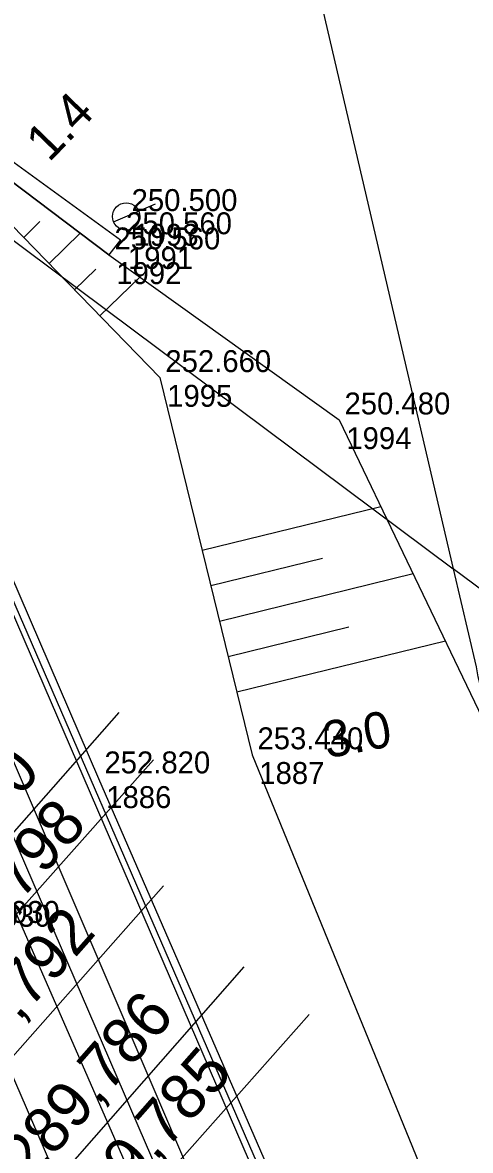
# Model space of a CAD drawing. Extents: x -496688 to -495455, y -1089309 to -1088026.
# Drawn here: x -496027.1 to -496002.6, y -1088401.6 to -1088339.8 of the extents above; entities that cross this region are included whole.
import ezdxf

# ---------------------------------------------------------------- set-up
doc = ezdxf.new("R2010")
doc.units = 0
for name, color, linetype in [('Vrstva 1', 7, 'Continuous'), ('Vrstva 12', 7, 'Continuous'), ('Vrstva 13', 7, 'Continuous'), ('Vrstva 16', 7, 'Continuous'), ('Vrstva 17', 7, 'Continuous'), ('Vrstva 23', 7, 'Continuous'), ('Vrstva 47', 7, 'Continuous'), ('Vrstva 48', 7, 'Continuous'), ('Vrstva 49', 7, 'Continuous'), ('Vrstva 53', 7, 'Continuous'), ('Vrstva 55', 7, 'Continuous'), ('Vrstva 6', 7, 'Continuous'), ('Vrstva 60', 7, 'Continuous'), ('Vrstva 61', 7, 'Continuous')]:
    doc.layers.add(name, color=color, linetype=linetype)

msp = doc.modelspace()

# ---------------------------------------------------------------- linework, layer by layer
at = {"layer": 'Vrstva 1'}
msp.add_lwpolyline([(-496001.99, -1088443.76), (-496010.04, -1088425.17), (-496041.61, -1088352.14), (-496042.12, -1088351.02)], dxfattribs=at)
at = {"layer": 'Vrstva 12'}
msp.add_lwpolyline([(-496069.9, -1088316.35), (-496036.06, -1088341.34), (-496021.77, -1088351.71), (-496022.41, -1088352.54), (-496036.5, -1088341.91), (-496036.06, -1088341.34)], dxfattribs=at)
at = {"layer": 'Vrstva 13'}
msp.add_lwpolyline([(-496006.04, -1088421.27), (-496039.66, -1088343.83)], dxfattribs=at)
at = {"layer": 'Vrstva 16'}
msp.add_line((-496041.7, -1088339.8), (-495977.29, -1088488.74), dxfattribs=at)
for points in [[(-496040.8, -1088349.66), (-495980.44, -1088490.38), (-495970.84, -1088512.75)], [(-496043.99, -1088350.95), (-496001.7, -1088447.58), (-495982.81, -1088491.28), (-495972.63, -1088514.67), (-495960.36, -1088543.09), (-495953.91, -1088556.79), (-495957.95, -1088558.44), (-495964.6, -1088544.16), (-495976.56, -1088516.39), (-495986.4, -1088493.44), (-495993.77, -1088476.63), (-495996.44, -1088470.15), (-496005.77, -1088448.81)]]:
    msp.add_lwpolyline(points, dxfattribs=at)
at = {"layer": 'Vrstva 17'}
msp.add_lwpolyline([(-496095, -1088344.78), (-496090.4, -1088338.56), (-496087.52, -1088339.34), (-496079.62, -1088343.92), (-496077.74, -1088344.53), (-496072.27, -1088346.17), (-496070.01, -1088346.79), (-496055.26, -1088381.39), (-496028.35, -1088443.67), (-496017.15, -1088468.64), (-496004.62, -1088495.93), (-495995.82, -1088511.25), (-495975.79, -1088547.86), (-495946.8, -1088592.09), (-495933.46, -1088582.38), (-495946.67, -1088555.94), (-495952.97, -1088543.38), (-495959.99, -1088527.36), (-495989.63, -1088458.09), (-496005.03, -1088422.44), (-496022.96, -1088381.24), (-496041.83, -1088337.51), (-496069.73, -1088316.93)], dxfattribs=at)
at = {"layer": 'Vrstva 23'}
msp.add_lwpolyline([(-496039.76, -1088371.29), (-496031.71, -1088389.64), (-496031.21, -1088389.43), (-496005.59, -1088448.65)], dxfattribs=at)
at = {"layer": 'Vrstva 47'}
msp.add_line((-496022.159, -1088350.737), (-496019.863, -1088349.748), dxfattribs=at)
msp.add_circle((-496021.47, -1088350.44), 0.75, dxfattribs=at)
at = {"layer": 'Vrstva 48'}
for p, q in [((-496026.193, -1088350.716), (-496027.086, -1088351.586)), ((-496023.981, -1088351.355), (-496025.692, -1088353.019)), ((-496023.138, -1088353.324), (-496024.297, -1088354.452)), ((-496020.713, -1088353.756), (-496022.903, -1088355.886)), ((-496007.512, -1088366.337), (-496017.305, -1088368.731)), ((-496010.708, -1088369.176), (-496016.83, -1088370.672)), ((-496005.74, -1088370.019), (-496016.356, -1088372.614)), ((-496009.266, -1088372.938), (-496015.881, -1088374.555)), ((-496003.969, -1088373.701), (-496015.407, -1088376.497))]:
    msp.add_line(p, q, dxfattribs=at)
at = {"layer": 'Vrstva 49'}
for points in [[(-496036.5, -1088341.91), (-496022.41, -1088352.54), (-496009.8, -1088361.58), (-495998, -1088386.11), (-495986.67, -1088429.94), (-495976.9, -1088461.15), (-495970.76, -1088478.09), (-495963.35, -1088497.62)], [(-496036.5, -1088341.91), (-496019.62, -1088359.26), (-496014.57, -1088379.92), (-496000.09, -1088415.31), (-495986.74, -1088445.47), (-495977.92, -1088469.32), (-495966.72, -1088500.83), (-495953.67, -1088535.42), (-495944.68, -1088555.77), (-495932.57, -1088581.36), (-495921.88, -1088598.6), (-495914.8, -1088606.89)]]:
    msp.add_lwpolyline(points, dxfattribs=at)
at = {"layer": 'Vrstva 53'}
msp.add_line((-496071.64, -1088318.92), (-496003.54, -1088369.74), dxfattribs=at)
msp.add_lwpolyline([(-496003.534, -1088369.744), (-496002.28, -1088375.11), (-496002.19, -1088375.66), (-496000.91, -1088380.74), (-496000.83, -1088381.05), (-495997.31, -1088380.16), (-495982.62, -1088436.04), (-495950.27, -1088527.28), (-495948.71, -1088533.28), (-495927, -1088620.27), (-495919.06, -1088642.9), (-495909.37, -1088663.33), (-495876.99, -1088692.49)], dxfattribs=at)
at = {"layer": 'Vrstva 55'}
msp.add_line((-495975.38, -1088390.75), (-496003.54, -1088369.74), dxfattribs=at)
msp.add_lwpolyline([(-496075.944, -1088318.85), (-496049.06, -1088282.55), (-496026.84, -1088298.89), (-496018.7, -1088304.87), (-496003.534, -1088369.744)], dxfattribs=at)
at = {"layer": 'Vrstva 6'}
for p, q in [((-496127.419, -1088497.214), (-496021.846, -1088377.607)), ((-496094.37, -1088463.824), (-496019.966, -1088380.195)), ((-496084.128, -1088460.218), (-496019.428, -1088387.106)), ((-496083.426, -1088469.51), (-496015.006, -1088391.533))]:
    msp.add_line(p, q, dxfattribs=at)
msp.add_lwpolyline([(-496089.368, -1088477.437), (-496030.403, -1088410.498), (-496027.827, -1088412.626), (-496011.442, -1088394.152)], dxfattribs=at)
at = {"layer": 'Vrstva 60'}
for p, q in [((-496021.47, -1088350.44), (-496021.47, -1088350.44)), ((-496021.77, -1088351.71), (-496021.77, -1088351.71)), ((-496022.41, -1088352.54), (-496022.41, -1088352.54)), ((-496019.62, -1088359.26), (-496019.62, -1088359.26)), ((-496009.8, -1088361.58), (-496009.8, -1088361.58)), ((-496014.57, -1088379.92), (-496014.57, -1088379.92)), ((-496022.96, -1088381.24), (-496022.96, -1088381.24))]:
    msp.add_line(p, q, dxfattribs=at)

# ---------------------------------------------------------------- texts
at = {"layer": 'Vrstva 48'}
for s, rotation, p in [('1.4', 45.92757, (-496025.7, -1088347.513)), ('3.0', 10.73639, (-496010.454, -1088380.123))]:
    msp.add_text(s, height=2, rotation=rotation, dxfattribs=at).set_placement(p)
at = {"layer": 'Vrstva 6'}
for s, rotation, p in [('km 289,800', 48.56626, (-496037.635, -1088393.984)), ('km 289,798', 48.34103, (-496035.151, -1088396.823)), ('km 289,792', 48.49298, (-496034.634, -1088402.78)), ('km 289,786', 48.73529, (-496030.277, -1088407.42)), ('km 289,785', 48.60634, (-496027.113, -1088410.465))]:
    msp.add_text(s, height=2.5, rotation=rotation, dxfattribs=at).set_placement(p)
at = {"layer": 'Vrstva 60'}
for s, p in [('1993', (-496021.07, -1088352.04)), ('1991', (-496021.37, -1088353.31)), ('1992', (-496022.01, -1088354.14)), ('1995', (-496019.22, -1088360.86)), ('1994', (-496009.4, -1088363.18)), ('1887', (-496014.17, -1088381.52)), ('1886', (-496022.56, -1088382.84))]:
    msp.add_text(s, height=1.2, dxfattribs=at).set_placement(p)
at = {"layer": 'Vrstva 61'}
for s, p in [('250.500', (-496021.17, -1088350.14)), ('250.560', (-496021.47, -1088351.41)), ('250.560', (-496022.11, -1088352.24)), ('252.660', (-496019.32, -1088358.96)), ('250.480', (-496009.5, -1088361.28)), ('253.440', (-496014.27, -1088379.62)), ('252.820', (-496022.66, -1088380.94)), ('253.030', (-496031.41, -1088389.34)), ('253.030', (-496030.91, -1088389.13))]:
    msp.add_text(s, height=1.2, dxfattribs=at).set_placement(p)

doc.saveas('drawing.dxf')
